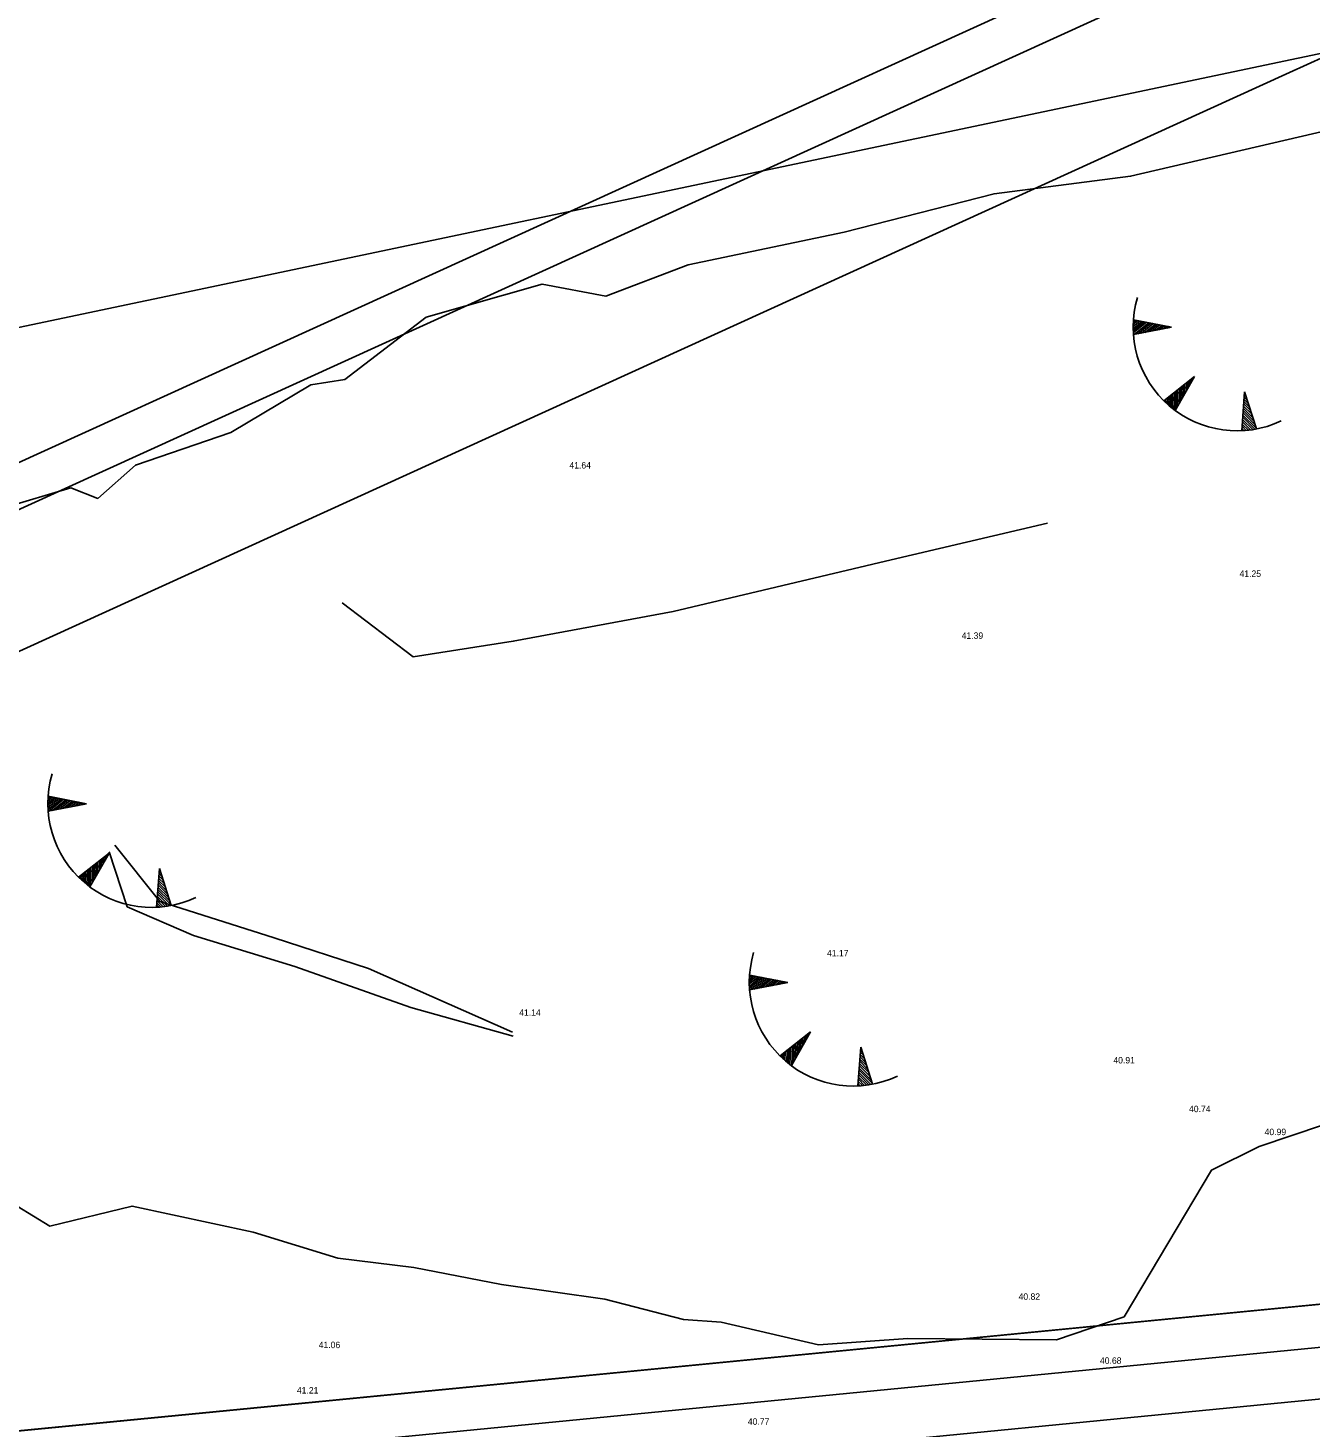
# Model space of a CAD drawing. Extents: x 544674 to 552202, y 6585829 to 6588119.
# Drawn here: x 549759.1 to 549818.9, y 6587497.6 to 6587562.9 of the extents above; entities that cross this region are included whole.
import ezdxf

# ---------------------------------------------------------------- set-up
doc = ezdxf.new("R2010")
doc.units = 0
for name, color, linetype in [('illumineerimisjooned', 7, 'Continuous'), ('Kaitsevöönd', 7, 'Continuous'), ('kataster', 7, 'Continuous'), ('maardlad', 7, 'Continuous'), ('ME', 7, 'Continuous'), ('MOOTKORG-EH2000', 7, 'Continuous'), ('Plokid', 7, 'Continuous'), ('Plokid orig', 7, 'Continuous'), ('RELJEEF', 7, 'Continuous'), ('TM_taotletav', 7, 'Continuous')]:
    doc.layers.add(name, color=color, linetype=linetype)

msp = doc.modelspace()

# ---------------------------------------------------------------- linework, layer by layer
at = {"layer": 'illumineerimisjooned'}
msp.add_lwpolyline([(549387.979, 6587375.758), (549390.913, 6587382.15), (549446.168, 6587399.122), (549694.384, 6587511.138), (549936.107, 6587621.229), (549952.628, 6587518.324)], dxfattribs=at)
msp.add_lwpolyline([(549385.759, 6587370.897), (549453.195, 6587391.496), (549657.69, 6587485.602), (549953.264, 6587514.367), (549959, 6587478.673), (549960.584, 6587470.411), (549966.491, 6587468.647), (550074.588, 6587526.998), (550194.651, 6587392.056), (550162.07, 6587337.455), (550384.802, 6587285.483), (550352.858, 6587156.225), (550166.563, 6587182.325), (550170.434, 6587196.945), (550126.763, 6587279.172), (549985.425, 6587249.939), (549966.482, 6587380.956), (549334.887, 6587309.084), (549332.256, 6587325.74), (549351.293, 6587327.741), (549373.837, 6587344.121)], close=True, dxfattribs=at)
at = {"layer": 'Kaitsevöönd'}
msp.add_lwpolyline([(549214.092, 6587399.021), (549422.759, 6587469.101), (549793.225, 6587641.928), (550001.364, 6587736.701), (550028.852, 6587656.857), (549817.917, 6587560.792), (549450.163, 6587393.248), (549241.638, 6587329.157)], close=True, dxfattribs=at)
msp.add_lwpolyline([(549241.638, 6587329.157), (549450.163, 6587393.248), (549817.917, 6587560.792), (550028.852, 6587656.857)], dxfattribs=at)
at = {"layer": 'kataster'}
for points in [[(549567.97, 6587508.76), (549928.35, 6587674.07), (549932.48, 6587653.34), (549935.11, 6587640.1), (549943.48, 6587587.82)], [(549567.97, 6587508.76), (549943.48, 6587587.82), (549954.94, 6587516.54), (549484.77, 6587470.79)], [(549484.77, 6587470.79), (549954.94, 6587516.54), (549960.97, 6587479.02), (549962.32, 6587471.98), (549994.68, 6587461.94), (549994.89, 6587430.61), (549963.15, 6587426.56), (549961.32, 6587453.7), (549324.13, 6587383.15), (549332.29, 6587402.1)]]:
    msp.add_lwpolyline(points, close=True, dxfattribs=at)
at = {"layer": 'maardlad'}
msp.add_lwpolyline([(549329.95, 6587327.51), (549333.21, 6587306.88), (549964.78, 6587378.75), (549983.75, 6587247.55), (550125.7, 6587276.91), (550168.3, 6587196.7), (550164.05, 6587180.66), (550354.37, 6587153.99), (550387.23, 6587286.97), (550165.19, 6587338.78), (550197.12, 6587392.29), (550075.03, 6587529.51), (549966.27, 6587470.8), (549962.32, 6587471.98), (549960.97, 6587479.02), (549954.94, 6587516.54), (549657.16, 6587487.56), (549464.02, 6587398.68), (549961.32, 6587453.7), (549963.15, 6587426.56), (549380.16, 6587363.23), (549372.23, 6587345.42), (549350.55, 6587329.67)], close=True, dxfattribs=at)
at = {"layer": 'ME'}
msp.add_lwpolyline([(549384.302, 6587372.543), (549452.481, 6587393.37), (549657.16, 6587487.56), (549954.94, 6587516.54), (549960.97, 6587479.02), (549962.32, 6587471.98), (549966.27, 6587470.8), (550075.03, 6587529.51), (550197.12, 6587392.29), (550165.19, 6587338.78), (550387.23, 6587286.97), (550354.367, 6587153.994), (550164.052, 6587180.657), (550168.3, 6587196.7), (550125.7, 6587276.91), (549983.75, 6587247.55), (549964.78, 6587378.75), (549333.21, 6587306.88), (549329.952, 6587327.509), (549350.55, 6587329.674), (549372.228, 6587345.424), (549384.302, 6587372.543)], dxfattribs=at)
at = {"layer": 'Plokid'}
msp.add_lwpolyline([(549387.506, 6587368.921), (549454.051, 6587389.248), (549658.325, 6587483.253), (549951.252, 6587511.76), (549956.636, 6587478.257), (549958.501, 6587468.528), (549966.757, 6587466.063), (550074.057, 6587523.985), (550191.689, 6587391.775), (550158.326, 6587335.864), (550381.889, 6587283.698), (550351.048, 6587158.902), (550169.575, 6587184.327), (550172.995, 6587197.24), (550128.039, 6587281.887), (549987.436, 6587252.806), (549968.524, 6587383.604), (549336.899, 6587311.728), (549335.021, 6587323.618), (549352.183, 6587325.422), (549375.768, 6587342.557)], close=True, dxfattribs=at)
at = {"layer": 'Plokid orig'}
msp.add_lwpolyline([(549384.302, 6587372.543), (549452.481, 6587393.37), (549657.16, 6587487.56), (549954.94, 6587516.54), (549960.97, 6587479.02), (549962.32, 6587471.98), (549966.27, 6587470.8), (550075.03, 6587529.51), (550197.12, 6587392.29), (550165.19, 6587338.78), (550387.23, 6587286.97), (550354.367, 6587153.994), (550164.052, 6587180.657), (550168.3, 6587196.7), (550125.7, 6587276.91), (549983.75, 6587247.55), (549964.78, 6587378.75), (549333.21, 6587306.88), (549329.952, 6587327.509), (549350.55, 6587329.674), (549372.228, 6587345.424), (549384.302, 6587372.543)], dxfattribs=at)
at = {"layer": 'RELJEEF'}
for p, q in [((549810.62, 6587548.944), (549810.938, 6587549.198)), ((549810.62, 6587548.842), (549811.041, 6587549.178)), ((549810.621, 6587549.047), (549810.835, 6587549.218)), ((549810.623, 6587548.741), (549811.144, 6587549.159)), ((549810.625, 6587549.153), (549810.732, 6587549.238)), ((549810.628, 6587548.643), (549811.247, 6587549.139)), ((549812.412, 6587548.914), (549810.631, 6587549.258)), ((549812.412, 6587548.914), (549810.633, 6587548.564)), ((549810.666, 6587548.571), (549811.35, 6587549.119)), ((549810.835, 6587548.604), (549811.453, 6587549.099)), ((549811.005, 6587548.637), (549811.557, 6587549.079)), ((549811.175, 6587548.671), (549811.66, 6587549.059)), ((549811.344, 6587548.704), (549811.763, 6587549.039)), ((549811.514, 6587548.737), (549811.866, 6587549.019)), ((549811.683, 6587548.771), (549811.969, 6587548.999)), ((549811.853, 6587548.804), (549812.072, 6587548.979)), ((549812.023, 6587548.837), (549812.175, 6587548.959)), ((549812.192, 6587548.87), (549812.279, 6587548.939)), ((549813.474, 6587546.609), (549812.052, 6587545.483)), ((549813.474, 6587546.609), (549812.579, 6587545.032)), ((549812.852, 6587545.512), (549812.874, 6587546.133)), ((549812.937, 6587545.662), (549812.956, 6587546.198)), ((549813.022, 6587545.813), (549813.038, 6587546.264)), ((549813.108, 6587545.963), (549813.121, 6587546.329)), ((549813.193, 6587546.113), (549813.203, 6587546.394)), ((549813.278, 6587546.264), (549813.285, 6587546.459)), ((549813.364, 6587546.414), (549813.368, 6587546.524)), ((549812.128, 6587545.41), (549812.133, 6587545.546)), ((549812.205, 6587545.338), (549812.215, 6587545.611)), ((549812.283, 6587545.269), (549812.297, 6587545.677)), ((549812.361, 6587545.203), (549812.38, 6587545.742)), ((549812.438, 6587545.14), (549812.462, 6587545.807)), ((549812.516, 6587545.079), (549812.544, 6587545.872)), ((549812.596, 6587545.061), (549812.627, 6587545.938)), ((549812.681, 6587545.211), (549812.709, 6587546.003)), ((549812.766, 6587545.362), (549812.791, 6587546.068)), ((549815.818, 6587545.892), (549815.682, 6587544.083)), ((549816.044, 6587545.185), (549815.784, 6587545.442)), ((549815.991, 6587545.349), (549815.792, 6587545.547)), ((549815.939, 6587545.514), (549815.8, 6587545.652)), ((549815.886, 6587545.679), (549815.807, 6587545.756)), ((549815.818, 6587545.892), (549816.37, 6587544.165)), ((549816.36, 6587544.197), (549815.737, 6587544.814)), ((549816.308, 6587544.362), (549815.745, 6587544.918)), ((549816.255, 6587544.526), (549815.752, 6587545.023)), ((549816.202, 6587544.691), (549815.76, 6587545.128)), ((549816.149, 6587544.856), (549815.768, 6587545.233)), ((549816.097, 6587545.02), (549815.776, 6587545.337)), ((549815.787, 6587544.089), (549815.69, 6587544.185)), ((549815.892, 6587544.098), (549815.697, 6587544.29)), ((549815.995, 6587544.108), (549815.705, 6587544.395)), ((549816.096, 6587544.12), (549815.713, 6587544.499)), ((549816.196, 6587544.135), (549815.721, 6587544.604)), ((549816.293, 6587544.151), (549815.729, 6587544.709)), ((549760.017, 6587526.719), (549760.335, 6587526.974)), ((549760.018, 6587526.617), (549760.438, 6587526.954)), ((549760.019, 6587526.823), (549760.232, 6587526.994)), ((549760.02, 6587526.517), (549760.541, 6587526.934)), ((549760.022, 6587526.928), (549760.129, 6587527.014)), ((549760.025, 6587526.418), (549760.645, 6587526.914)), ((549761.81, 6587526.689), (549760.029, 6587527.033)), ((549761.81, 6587526.689), (549760.03, 6587526.34)), ((549760.063, 6587526.346), (549760.748, 6587526.894)), ((549760.233, 6587526.379), (549760.851, 6587526.874)), ((549760.402, 6587526.413), (549760.954, 6587526.854)), ((549760.572, 6587526.446), (549761.057, 6587526.834)), ((549760.742, 6587526.479), (549761.16, 6587526.814)), ((549760.911, 6587526.513), (549761.263, 6587526.794)), ((549761.081, 6587526.546), (549761.367, 6587526.775)), ((549761.25, 6587526.579), (549761.47, 6587526.755)), ((549761.42, 6587526.612), (549761.573, 6587526.735)), ((549761.59, 6587526.646), (549761.676, 6587526.715)), ((549762.872, 6587524.384), (549761.45, 6587523.258)), ((549762.872, 6587524.384), (549761.977, 6587522.807)), ((549762.249, 6587523.287), (549762.271, 6587523.908)), ((549762.335, 6587523.438), (549762.353, 6587523.974)), ((549762.42, 6587523.588), (549762.436, 6587524.039)), ((549762.505, 6587523.738), (549762.518, 6587524.104)), ((549762.591, 6587523.889), (549762.6, 6587524.169)), ((549762.676, 6587524.039), (549762.683, 6587524.235)), ((549762.761, 6587524.189), (549762.765, 6587524.3)), ((549761.525, 6587523.185), (549761.53, 6587523.322)), ((549761.603, 6587523.113), (549761.612, 6587523.387)), ((549761.68, 6587523.045), (549761.695, 6587523.452)), ((549761.758, 6587522.979), (549761.777, 6587523.517)), ((549761.836, 6587522.915), (549761.859, 6587523.582)), ((549761.914, 6587522.854), (549761.942, 6587523.648)), ((549761.993, 6587522.836), (549762.024, 6587523.713)), ((549762.079, 6587522.987), (549762.106, 6587523.778)), ((549762.164, 6587523.137), (549762.189, 6587523.843)), ((549765.215, 6587523.667), (549765.079, 6587521.859)), ((549765.389, 6587523.125), (549765.189, 6587523.322)), ((549765.336, 6587523.289), (549765.197, 6587523.427)), ((549765.283, 6587523.454), (549765.205, 6587523.532)), ((549765.215, 6587523.667), (549765.768, 6587521.94)), ((549765.758, 6587521.972), (549765.134, 6587522.589)), ((549765.705, 6587522.137), (549765.142, 6587522.694)), ((549765.652, 6587522.302), (549765.15, 6587522.798)), ((549765.6, 6587522.466), (549765.158, 6587522.903)), ((549765.547, 6587522.631), (549765.166, 6587523.008)), ((549765.494, 6587522.796), (549765.173, 6587523.113)), ((549765.441, 6587522.96), (549765.181, 6587523.217)), ((549765.184, 6587521.865), (549765.087, 6587521.96)), ((549765.289, 6587521.873), (549765.095, 6587522.065)), ((549765.393, 6587521.883), (549765.103, 6587522.17)), ((549765.494, 6587521.896), (549765.111, 6587522.275)), ((549765.593, 6587521.91), (549765.118, 6587522.379)), ((549765.691, 6587521.926), (549765.126, 6587522.484)), ((549792.725, 6587518.489), (549792.939, 6587518.659)), ((549792.729, 6587518.594), (549792.835, 6587518.679)), ((549794.516, 6587518.355), (549792.735, 6587518.699)), ((549792.724, 6587518.385), (549793.042, 6587518.639)), ((549792.724, 6587518.283), (549793.145, 6587518.62)), ((549792.727, 6587518.182), (549793.248, 6587518.6)), ((549792.732, 6587518.084), (549793.351, 6587518.58)), ((549794.516, 6587518.355), (549792.737, 6587518.005)), ((549792.77, 6587518.012), (549793.454, 6587518.56)), ((549792.939, 6587518.045), (549793.557, 6587518.54)), ((549793.109, 6587518.078), (549793.661, 6587518.52)), ((549793.279, 6587518.112), (549793.764, 6587518.5)), ((549793.448, 6587518.145), (549793.867, 6587518.48)), ((549793.618, 6587518.178), (549793.97, 6587518.46)), ((549793.787, 6587518.212), (549794.073, 6587518.44)), ((549793.957, 6587518.245), (549794.176, 6587518.42)), ((549794.127, 6587518.278), (549794.279, 6587518.4)), ((549794.296, 6587518.312), (549794.382, 6587518.381)), ((549795.578, 6587516.05), (549794.156, 6587514.924)), ((549795.578, 6587516.05), (549794.683, 6587514.473)), ((549794.785, 6587514.653), (549794.813, 6587515.444)), ((549794.87, 6587514.803), (549794.895, 6587515.509)), ((549794.956, 6587514.953), (549794.978, 6587515.574)), ((549795.041, 6587515.104), (549795.06, 6587515.639)), ((549795.126, 6587515.254), (549795.142, 6587515.705)), ((549795.212, 6587515.404), (549795.225, 6587515.77)), ((549795.297, 6587515.555), (549795.307, 6587515.835)), ((549795.382, 6587515.705), (549795.389, 6587515.9)), ((549795.468, 6587515.855), (549795.472, 6587515.966)), ((549794.232, 6587514.851), (549794.236, 6587514.987)), ((549794.309, 6587514.779), (549794.319, 6587515.052)), ((549794.387, 6587514.71), (549794.401, 6587515.118)), ((549794.465, 6587514.644), (549794.484, 6587515.183)), ((549794.542, 6587514.581), (549794.566, 6587515.248)), ((549794.62, 6587514.52), (549794.648, 6587515.313)), ((549794.7, 6587514.502), (549794.731, 6587515.379)), ((549797.922, 6587515.333), (549797.786, 6587513.524)), ((549798.201, 6587514.461), (549797.88, 6587514.778)), ((549798.148, 6587514.626), (549797.888, 6587514.883)), ((549798.095, 6587514.791), (549797.896, 6587514.988)), ((549798.043, 6587514.955), (549797.904, 6587515.093)), ((549797.99, 6587515.12), (549797.911, 6587515.197)), ((549797.922, 6587515.333), (549798.474, 6587513.606)), ((549798.397, 6587513.592), (549797.833, 6587514.15)), ((549798.464, 6587513.638), (549797.841, 6587514.255)), ((549798.411, 6587513.803), (549797.849, 6587514.359)), ((549798.359, 6587513.967), (549797.856, 6587514.464)), ((549798.306, 6587514.132), (549797.864, 6587514.569)), ((549798.253, 6587514.297), (549797.872, 6587514.674)), ((549797.891, 6587513.53), (549797.794, 6587513.626)), ((549797.996, 6587513.539), (549797.801, 6587513.731)), ((549798.099, 6587513.549), (549797.809, 6587513.836)), ((549798.2, 6587513.562), (549797.817, 6587513.94)), ((549798.3, 6587513.576), (549797.825, 6587514.045))]:
    msp.add_line(p, q, dxfattribs=at)
for points in [[(549754.828, 6587539.55), (549761.092, 6587541.427), (549762.351, 6587540.926), (549764.1, 6587542.473), (549768.548, 6587543.997), (549772.272, 6587546.228), (549773.867, 6587546.478), (549777.657, 6587549.374), (549783.072, 6587550.914), (549786.029, 6587550.367), (549789.873, 6587551.813), (549797.145, 6587553.337), (549804.139, 6587555.136), (549810.499, 6587555.951), (549819.655, 6587558.089)], [(549806.633, 6587539.78), (549799.067, 6587538), (549789.173, 6587535.656), (549781.716, 6587534.266), (549777.053, 6587533.546), (549773.746, 6587536.054)], [(549763.14, 6587524.756), (549765.229, 6587522.13), (549770.561, 6587520.438), (549774.961, 6587519.01), (549781.676, 6587516.03)], [(549762.87, 6587524.439), (549763.714, 6587521.882), (549766.808, 6587520.54), (549771.524, 6587519.096), (549776.942, 6587517.189), (549781.716, 6587515.849)], [(549819.492, 6587511.712), (549816.491, 6587510.696), (549814.272, 6587509.602), (549810.2, 6587502.762)], [(549810.2, 6587502.762), (549807.042, 6587501.692), (549800.111, 6587501.748), (549795.954, 6587501.459), (549791.403, 6587502.507), (549789.647, 6587502.636), (549785.99, 6587503.588), (549781.171, 6587504.271), (549777.076, 6587505.063), (549773.535, 6587505.495), (549769.586, 6587506.699), (549763.944, 6587507.924), (549760.115, 6587506.993), (549758.585, 6587507.92)]]:
    msp.add_lwpolyline(points, dxfattribs=at)
for centre in [(549815.463, 6587548.922), (549764.86, 6587526.697), (549797.567, 6587518.363)]:
    msp.add_arc(centre, 4.844, 163.42341, 295.17451, dxfattribs=at)
at = {"layer": 'TM_taotletav'}
msp.add_lwpolyline([(549384.302, 6587372.543), (549389.469, 6587383.799), (549445.46, 6587400.996), (549445.46, 6587400.996), (549693.559, 6587512.96), (549937.666, 6587624.137)], dxfattribs=at)

# ---------------------------------------------------------------- texts
at = {"layer": 'MOOTKORG-EH2000'}
for s, p in [(' 41.64', (549784.223, 6587542.321)), (' 41.25', (549815.469, 6587537.268)), (' 41.39', (549802.513, 6587534.377)), (' 41.17', (549796.235, 6587519.57)), (' 41.14', (549781.881, 6587516.797)), (' 40.91', (549809.587, 6587514.576)), (' 40.74', (549813.114, 6587512.303)), (' 40.99', (549816.639, 6587511.231)), (' 40.82', (549805.167, 6587503.551)), (' 41.06', (549772.533, 6587501.297)), (' 40.68', (549808.961, 6587500.568)), (' 41.21', (549771.515, 6587499.181)), (' 40.77', (549792.542, 6587497.723))]:
    msp.add_text(s, height=0.3, dxfattribs=at).set_placement(p)

doc.saveas('drawing.dxf')
